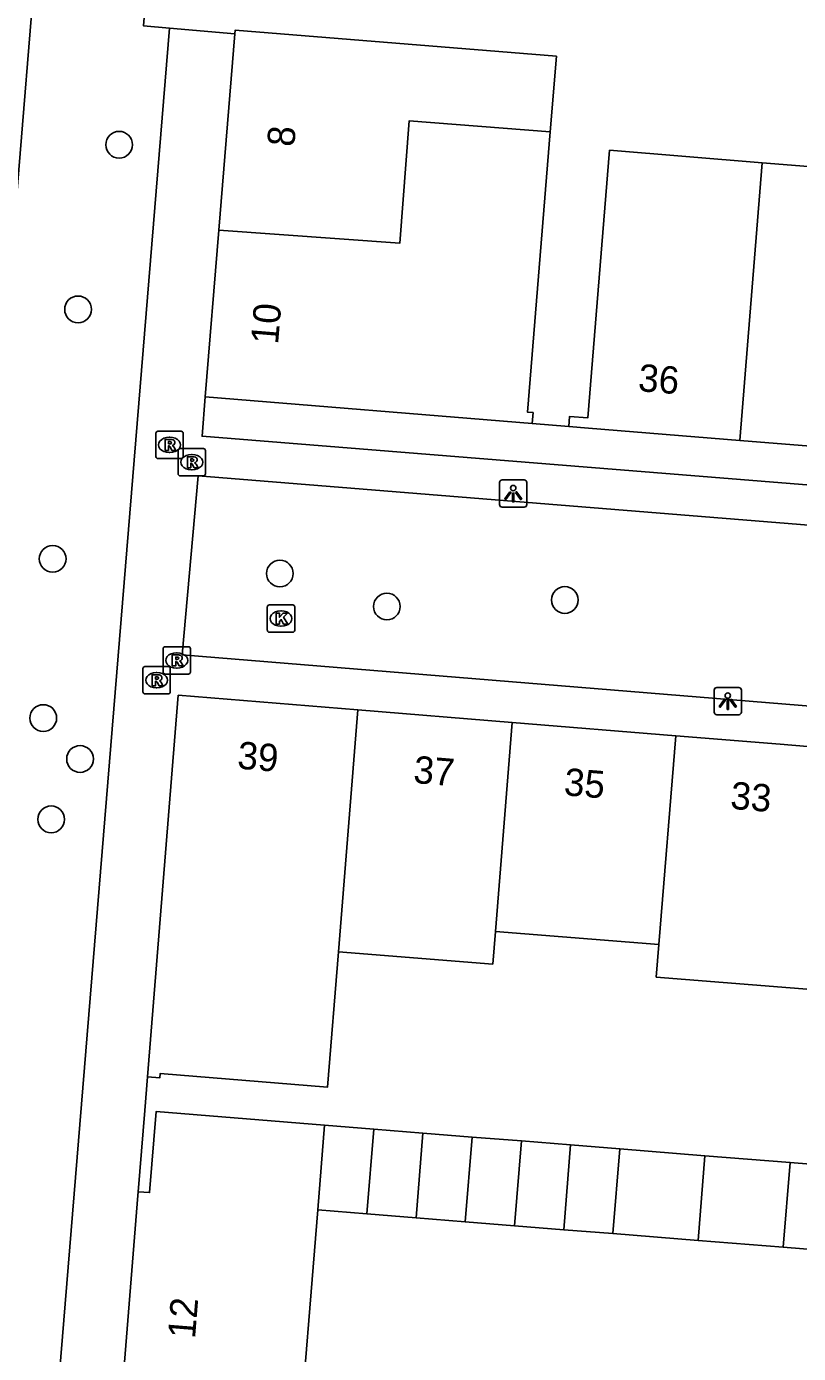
# Model space of a CAD drawing. Extents: x 159961 to 160856, y 382704 to 383353.
# Drawn here: x 160457.06 to 160485.3, y 383225.38 to 383273.91 of the extents above; entities that cross this region are included whole.
import ezdxf

# ---------------------------------------------------------------- set-up
doc = ezdxf.new("R2010")
doc.units = 0
for name, color, linetype in [('IMGEO_Boom', 7, 'Continuous'), ('IMGEO_Groenvoorziening', 7, 'Continuous'), ('IMGEO_Kolk', 7, 'Continuous'), ('IMGEO_Lichtpunt', 7, 'Continuous'), ('IMGEO_Pand', 7, 'Continuous'), ('IMGEO_Pand_nummerreeks', 7, 'Continuous'), ('IMGEO_Rioolput', 7, 'Continuous'), ('IMGEO_Voetpad_open', 7, 'Continuous')]:
    doc.layers.add(name, color=color, linetype=linetype)

msp = doc.modelspace()

# ---------------------------------------------------------------- linework, layer by layer
at = {"layer": 'IMGEO_Boom'}
for centre in [(160460.45, 383269.584), (160458.948, 383263.563), (160458.019, 383254.443), (160466.33, 383253.905), (160476.753, 383252.937), (160470.244, 383252.698), (160457.674, 383248.619), (160459.02, 383247.123), (160457.964, 383244.916)]:
    msp.add_circle(centre, 0.489, dxfattribs=at)
at = {"layer": 'IMGEO_Groenvoorziening'}
msp.add_lwpolyline([(160464.042, 383307.463), (160461.346, 383273.927), (160462.297, 383273.845)], dxfattribs=at)
at = {"layer": 'IMGEO_Kolk'}
for p, q in [((160465.871, 383251.832), (160465.871, 383252.684)), ((160465.946, 383252.758), (160466.798, 383252.758)), ((160466.359, 383252.538), (160466.384, 383252.538)), ((160466.872, 383252.684), (160466.872, 383251.832)), ((160466.382, 383251.978), (160466.357, 383251.978)), ((160466.798, 383251.758), (160465.946, 383251.758))]:
    msp.add_line(p, q, dxfattribs=at)
for points in [[(160465.871, 383251.832), (160465.871, 383252.684)], [(160465.946, 383252.758), (160466.798, 383252.758)], [(160466.192, 383252.458), (160466.315, 383252.458), (160466.315, 383252.307), (160466.445, 383252.458), (160466.609, 383252.458), (160466.463, 383252.307), (160466.616, 383252.058), (160466.464, 383252.058), (160466.379, 383252.222), (160466.315, 383252.155), (160466.315, 383252.058), (160466.192, 383252.058), (160466.192, 383252.458)], [(160466.872, 383252.684), (160466.872, 383251.832)], [(160466.798, 383251.758), (160465.946, 383251.758)]]:
    msp.add_lwpolyline(points, dxfattribs=at)
for centre, start, end in [((160465.948, 383252.682), 91.552, 178.448), ((160465.948, 383252.682), 91.552, 178.448), ((160466.796, 383252.682), 1.552, 88.448), ((160466.796, 383252.682), 1.552, 88.448), ((160465.948, 383251.834), 181.552, 268.448), ((160465.948, 383251.834), 181.552, 268.448), ((160466.796, 383251.834), 271.552, 358.448), ((160466.796, 383251.834), 271.552, 358.448)]:
    msp.add_arc(centre, 0.0765, start, end, dxfattribs=at)
for centre, major_axis, ratio, start_param, end_param in [((160466.358, 383252.258), (-0.387, 0.002), 0.722429, 4.712389, 7.853982), ((160466.383, 383252.258), (-0.39, 0.002), 0.717154, 1.570796, 4.712389)]:
    msp.add_ellipse(centre, major_axis=major_axis, ratio=ratio, start_param=start_param, end_param=end_param, dxfattribs=at)
at = {"layer": 'IMGEO_Lichtpunt'}
for p, q in [((160474.366, 383257.232), (160474.366, 383256.425)), ((160474.366, 383257.232), (160474.366, 383256.425)), ((160475.268, 383257.327), (160474.46, 383257.327)), ((160475.268, 383257.327), (160474.46, 383257.327)), ((160475.362, 383256.425), (160475.362, 383257.232)), ((160475.362, 383256.425), (160475.362, 383257.232)), ((160474.46, 383256.331), (160475.268, 383256.331)), ((160474.46, 383256.331), (160475.268, 383256.331)), ((160482.216, 383249.643), (160482.216, 383248.836)), ((160482.216, 383249.643), (160482.216, 383248.836)), ((160483.118, 383249.738), (160482.31, 383249.738)), ((160483.118, 383249.738), (160482.31, 383249.738)), ((160483.212, 383248.836), (160483.212, 383249.643)), ((160483.212, 383248.836), (160483.212, 383249.643)), ((160482.31, 383248.742), (160483.118, 383248.742)), ((160482.31, 383248.742), (160483.118, 383248.742))]:
    msp.add_line(p, q, dxfattribs=at)
for points in [[(160474.74, 383256.896), (160474.779, 383256.868), (160474.591, 383256.606), (160474.553, 383256.633), (160474.74, 383256.896)], [(160474.842, 383256.848), (160474.889, 383256.848), (160474.889, 383256.526), (160474.842, 383256.526), (160474.842, 383256.848)], [(160474.952, 383256.868), (160474.99, 383256.895), (160475.177, 383256.633), (160475.138, 383256.605), (160474.952, 383256.868)], [(160482.59, 383249.307), (160482.629, 383249.279), (160482.441, 383249.017), (160482.403, 383249.044), (160482.59, 383249.307)], [(160482.692, 383249.259), (160482.739, 383249.259), (160482.739, 383248.937), (160482.692, 383248.937), (160482.692, 383249.259)], [(160482.802, 383249.279), (160482.84, 383249.306), (160483.027, 383249.044), (160482.988, 383249.016), (160482.802, 383249.279)]]:
    msp.add_lwpolyline(points, dxfattribs=at)
for centre in [(160474.865, 383257.03), (160482.715, 383249.441)]:
    msp.add_circle(centre, 0.0994, dxfattribs=at)
for centre, start, end in [((160474.46, 383257.232), 90, 180), ((160474.46, 383257.232), 90, 180), ((160475.268, 383257.232), 0, 90), ((160475.268, 383257.232), 0, 90), ((160474.46, 383256.425), 180, 270), ((160474.46, 383256.425), 180, 270), ((160475.268, 383256.425), 270, 0), ((160475.268, 383256.425), 270, 360), ((160482.31, 383249.643), 90, 180), ((160482.31, 383249.643), 90, 180), ((160483.118, 383249.643), 0, 90), ((160483.118, 383249.643), 0, 90), ((160482.31, 383248.836), 180, 270), ((160482.31, 383248.836), 180, 270), ((160483.118, 383248.836), 270, 0), ((160483.118, 383248.836), 270, 360)]:
    msp.add_arc(centre, 0.0946, start, end, dxfattribs=at)
at = {"layer": 'IMGEO_Pand'}
for points in [[(160476.221, 383270.055), (160476.447, 383272.82), (160464.699, 383273.78), (160464.687, 383273.638)], [(160464.098, 383266.456), (160464.687, 383273.638)], [(160464.098, 383266.456), (160470.712, 383265.983), (160471.056, 383270.453), (160476.221, 383270.055)], [(160476.221, 383270.055), (160475.382, 383259.807), (160475.592, 383259.789), (160475.559, 383259.386)], [(160483.967, 383268.925), (160478.392, 383269.381), (160477.592, 383259.596), (160476.925, 383259.65), (160476.894, 383259.277)], [(160483.967, 383268.925), (160483.152, 383258.771)], [(160489.234, 383263.818), (160486.489, 383264.043), (160486.819, 383268.078), (160486.869, 383268.688), (160483.967, 383268.925)], [(160463.599, 383260.364), (160464.098, 383266.456)], [(160475.559, 383259.386), (160463.599, 383260.364)], [(160483.152, 383258.771), (160477.62, 383259.217), (160476.894, 383259.277)], [(160488.793, 383258.315), (160483.152, 383258.771)], [(160461.488, 383235.496), (160462.611, 383249.456), (160469.183, 383248.92)], [(160469.183, 383248.92), (160468.472, 383240.075)], [(160469.183, 383248.92), (160474.826, 383248.46)], [(160474.826, 383248.46), (160474.213, 383240.817)], [(160474.826, 383248.46), (160480.808, 383247.972)], [(160480.192, 383240.336), (160480.808, 383247.972)], [(160480.808, 383247.972), (160484.628, 383247.66), (160486.776, 383247.485)], [(160474.213, 383240.817), (160474.117, 383239.621), (160468.472, 383240.075)], [(160480.192, 383240.336), (160474.213, 383240.817)], [(160486.167, 383239.856), (160486.072, 383238.666), (160480.096, 383239.146), (160480.192, 383240.336)], [(160468.472, 383240.075), (160468.074, 383235.127), (160461.947, 383235.619), (160461.934, 383235.46), (160461.488, 383235.496)], [(160461.151, 383231.299), (160461.564, 383231.266), (160461.802, 383234.231), (160467.962, 383233.736)], [(160467.713, 383230.633), (160467.962, 383233.736)], [(160467.962, 383233.736), (160469.762, 383233.588)], [(160469.513, 383230.486), (160469.762, 383233.588)], [(160469.762, 383233.588), (160471.562, 383233.444)], [(160471.313, 383230.341), (160471.562, 383233.444)], [(160471.562, 383233.444), (160473.363, 383233.299)], [(160473.363, 383233.299), (160473.113, 383230.196)], [(160473.363, 383233.299), (160475.163, 383233.155)], [(160475.163, 383233.155), (160474.914, 383230.051)], [(160475.163, 383233.155), (160476.963, 383233.011)], [(160476.714, 383229.911), (160476.963, 383233.011)], [(160476.963, 383233.011), (160478.763, 383232.867)], [(160478.763, 383232.867), (160478.515, 383229.771)], [(160478.763, 383232.867), (160481.88, 383232.614)], [(160481.88, 383232.614), (160481.629, 383229.52)], [(160481.88, 383232.614), (160484.996, 383232.362)], [(160484.996, 383232.362), (160484.746, 383229.269)], [(160484.996, 383232.362), (160488.113, 383232.109)], [(160460.405, 383222.025), (160461.14, 383231.161), (160461.151, 383231.299)], [(160467.713, 383230.633), (160466.978, 383221.493)], [(160469.513, 383230.486), (160467.713, 383230.633)], [(160471.313, 383230.341), (160469.513, 383230.486)], [(160473.113, 383230.196), (160471.313, 383230.341)], [(160474.914, 383230.051), (160473.113, 383230.196)], [(160476.714, 383229.911), (160474.914, 383230.051)], [(160478.515, 383229.771), (160476.714, 383229.911)], [(160481.629, 383229.52), (160478.515, 383229.771)], [(160484.746, 383229.269), (160481.629, 383229.52)], [(160487.862, 383229.019), (160484.746, 383229.269)]]:
    msp.add_lwpolyline(points, dxfattribs=at)
at = {"layer": 'IMGEO_Rioolput'}
for p, q in [((160461.792, 383258.182), (160461.792, 383259.034)), ((160461.867, 383259.108), (160462.719, 383259.108)), ((160462.28, 383258.888), (160462.305, 383258.888)), ((160462.793, 383259.034), (160462.793, 383258.182)), ((160462.303, 383258.328), (160462.278, 383258.328)), ((160462.608, 383257.55), (160462.608, 383258.402)), ((160462.683, 383258.476), (160463.535, 383258.476)), ((160463.096, 383258.256), (160463.121, 383258.256)), ((160463.609, 383258.402), (160463.609, 383257.55)), ((160462.719, 383258.108), (160461.867, 383258.108)), ((160463.119, 383257.696), (160463.094, 383257.696)), ((160463.535, 383257.476), (160462.683, 383257.476)), ((160462.058, 383250.302), (160462.058, 383251.154)), ((160462.133, 383251.228), (160462.985, 383251.228)), ((160462.546, 383251.008), (160462.571, 383251.008)), ((160463.059, 383251.154), (160463.059, 383250.302)), ((160461.321, 383249.578), (160461.321, 383250.43)), ((160461.396, 383250.504), (160462.248, 383250.504)), ((160462.322, 383250.43), (160462.322, 383249.578)), ((160462.569, 383250.448), (160462.544, 383250.448)), ((160461.809, 383250.284), (160461.834, 383250.284)), ((160462.985, 383250.228), (160462.133, 383250.228)), ((160462.248, 383249.504), (160461.396, 383249.504)), ((160461.832, 383249.724), (160461.807, 383249.724))]:
    msp.add_line(p, q, dxfattribs=at)
for points in [[(160461.792, 383258.182), (160461.792, 383259.034)], [(160461.867, 383259.108), (160462.719, 383259.108)], [(160462.381, 383258.806), (160462.129, 383258.808), (160462.129, 383258.408)], [(160462.307, 383258.727), (160462.253, 383258.727), (160462.253, 383258.646)], [(160462.793, 383259.034), (160462.793, 383258.182)], [(160462.129, 383258.408), (160462.253, 383258.408), (160462.253, 383258.57), (160462.264, 383258.57)], [(160462.253, 383258.646), (160462.305, 383258.646)], [(160462.311, 383258.541), (160462.382, 383258.408), (160462.522, 383258.408), (160462.457, 383258.534)], [(160462.608, 383257.55), (160462.608, 383258.402)], [(160462.683, 383258.476), (160463.535, 383258.476)], [(160463.197, 383258.174), (160462.945, 383258.176), (160462.945, 383257.776)], [(160463.609, 383258.402), (160463.609, 383257.55)], [(160462.719, 383258.108), (160461.867, 383258.108)], [(160462.945, 383257.776), (160463.069, 383257.776), (160463.069, 383257.938), (160463.08, 383257.938)], [(160463.123, 383258.095), (160463.069, 383258.095), (160463.069, 383258.014)], [(160463.069, 383258.014), (160463.121, 383258.014)], [(160463.127, 383257.909), (160463.198, 383257.776), (160463.338, 383257.776), (160463.273, 383257.902)], [(160463.535, 383257.476), (160462.683, 383257.476)], [(160462.058, 383250.302), (160462.058, 383251.154)], [(160462.133, 383251.228), (160462.985, 383251.228)], [(160462.647, 383250.926), (160462.395, 383250.928), (160462.395, 383250.528)], [(160463.059, 383251.154), (160463.059, 383250.302)], [(160461.321, 383249.578), (160461.321, 383250.43)], [(160461.396, 383250.504), (160462.248, 383250.504)], [(160462.322, 383250.43), (160462.322, 383249.578)], [(160462.395, 383250.528), (160462.519, 383250.528), (160462.519, 383250.69), (160462.53, 383250.69)], [(160462.573, 383250.847), (160462.519, 383250.847), (160462.519, 383250.766)], [(160462.519, 383250.766), (160462.571, 383250.766)], [(160462.577, 383250.661), (160462.648, 383250.528), (160462.788, 383250.528), (160462.723, 383250.654)], [(160461.91, 383250.202), (160461.658, 383250.204), (160461.658, 383249.804)], [(160461.658, 383249.804), (160461.782, 383249.804), (160461.782, 383249.966), (160461.793, 383249.966)], [(160461.836, 383250.123), (160461.782, 383250.123), (160461.782, 383250.042)], [(160461.782, 383250.042), (160461.834, 383250.042)], [(160461.84, 383249.937), (160461.911, 383249.804), (160462.051, 383249.804), (160461.986, 383249.93)], [(160462.985, 383250.228), (160462.133, 383250.228)], [(160462.248, 383249.504), (160461.396, 383249.504)]]:
    msp.add_lwpolyline(points, dxfattribs=at)
for centre, radius, start, end in [((160461.869, 383259.032), 0.0765, 91.552, 178.448), ((160461.869, 383259.032), 0.0765, 91.552, 178.448), ((160462.313, 383258.631), 0.0964, 77.0061, 93.1865), ((160462.327, 383258.688), 0.0378, 276.6634, 79.6772), ((160462.38, 383258.696), 0.109, 350.3612, 89.416), ((160462.378, 383258.696), 0.112, 277.5842, 350.9817), ((160462.717, 383259.032), 0.0765, 1.552, 88.448), ((160462.717, 383259.032), 0.0765, 1.552, 88.448), ((160461.869, 383258.184), 0.0765, 181.552, 268.448), ((160461.869, 383258.184), 0.0765, 181.552, 268.448), ((160462.263, 383258.517), 0.0533, 26.0293, 88.6989), ((160462.289, 383258.835), 0.19, 274.7715, 282.9687), ((160462.362, 383258.481), 0.108, 29.5134, 73.7905), ((160462.685, 383258.4), 0.0765, 91.552, 178.448), ((160462.685, 383258.4), 0.0765, 91.552, 178.448), ((160462.717, 383258.184), 0.0765, 271.552, 358.448), ((160462.717, 383258.184), 0.0765, 271.552, 358.448), ((160463.196, 383258.064), 0.109, 350.3612, 89.416), ((160463.533, 383258.4), 0.0765, 1.552, 88.448), ((160463.533, 383258.4), 0.0765, 1.552, 88.448), ((160463.079, 383257.885), 0.0533, 26.0293, 88.6989), ((160463.105, 383258.203), 0.19, 274.7715, 282.9687), ((160463.129, 383257.999), 0.0964, 77.0061, 93.1865), ((160463.143, 383258.056), 0.0378, 276.6634, 79.6772), ((160463.194, 383258.064), 0.112, 277.5842, 350.9817), ((160463.178, 383257.849), 0.108, 29.5134, 73.7905), ((160462.685, 383257.552), 0.0765, 181.552, 268.448), ((160462.685, 383257.552), 0.0765, 181.552, 268.448), ((160463.533, 383257.552), 0.0765, 271.552, 358.448), ((160463.533, 383257.552), 0.0765, 271.552, 358.448), ((160462.135, 383251.152), 0.0765, 91.552, 178.448), ((160462.135, 383251.152), 0.0765, 91.552, 178.448), ((160462.646, 383250.816), 0.109, 350.3612, 89.416), ((160462.983, 383251.152), 0.0765, 1.552, 88.448), ((160462.983, 383251.152), 0.0765, 1.552, 88.448), ((160461.398, 383250.428), 0.0765, 91.552, 178.448), ((160461.398, 383250.428), 0.0765, 91.552, 178.448), ((160462.246, 383250.428), 0.0765, 1.552, 88.448), ((160462.246, 383250.428), 0.0765, 1.552, 88.448), ((160462.529, 383250.637), 0.0533, 26.0293, 88.6989), ((160462.555, 383250.955), 0.19, 274.7715, 282.9687), ((160462.579, 383250.751), 0.0964, 77.0061, 93.1865), ((160462.593, 383250.808), 0.0378, 276.6634, 79.6772), ((160462.644, 383250.816), 0.112, 277.5842, 350.9817), ((160462.628, 383250.601), 0.108, 29.5134, 73.7905), ((160461.792, 383249.913), 0.0533, 26.0293, 88.6989), ((160461.818, 383250.231), 0.19, 274.7715, 282.9687), ((160461.842, 383250.027), 0.0964, 77.0061, 93.1865), ((160461.856, 383250.084), 0.0378, 276.6634, 79.6772), ((160461.909, 383250.092), 0.109, 350.3612, 89.416), ((160461.907, 383250.092), 0.112, 277.5842, 350.9817), ((160461.891, 383249.877), 0.108, 29.5134, 73.7905), ((160462.135, 383250.304), 0.0765, 181.552, 268.448), ((160462.135, 383250.304), 0.0765, 181.552, 268.448), ((160462.983, 383250.304), 0.0765, 271.552, 358.448), ((160462.983, 383250.304), 0.0765, 271.552, 358.448), ((160461.398, 383249.58), 0.0765, 181.552, 268.448), ((160461.398, 383249.58), 0.0765, 181.552, 268.448), ((160462.246, 383249.58), 0.0765, 271.552, 358.448), ((160462.246, 383249.58), 0.0765, 271.552, 358.448)]:
    msp.add_arc(centre, radius, start, end, dxfattribs=at)
for centre, major_axis, ratio, start_param, end_param in [((160462.279, 383258.608), (-0.387, 0.002), 0.722429, 4.712389, 7.853982), ((160462.304, 383258.608), (-0.39, 0.002), 0.717154, 1.570796, 4.712389), ((160463.095, 383257.976), (-0.387, 0.002), 0.722429, 4.712389, 7.853982), ((160463.12, 383257.976), (-0.39, 0.002), 0.717154, 1.570796, 4.712389), ((160462.545, 383250.728), (-0.387, 0.002), 0.722429, 4.712389, 7.853982), ((160462.57, 383250.728), (-0.39, 0.002), 0.717154, 1.570796, 4.712389), ((160461.808, 383250.004), (-0.387, 0.002), 0.722429, 4.712389, 7.853982), ((160461.833, 383250.004), (-0.39, 0.002), 0.717154, 1.570796, 4.712389)]:
    msp.add_ellipse(centre, major_axis=major_axis, ratio=ratio, start_param=start_param, end_param=end_param, dxfattribs=at)
at = {"layer": 'IMGEO_Voetpad_open'}
for points in [[(160452.266, 383213.376), (160452.763, 383219.455), (160459.993, 383308.019)], [(160462.297, 383273.845), (160457.086, 383210.211)], [(160464.687, 383273.638), (160462.297, 383273.845)], [(160463.599, 383260.364), (160463.483, 383258.927), (160513.315, 383254.922), (160543.34, 383252.481), (160582.981, 383249.253)], [(160476.894, 383259.277), (160475.559, 383259.386)], [(160462.759, 383250.932), (160463.344, 383257.475), (160511.782, 383253.559), (160511.244, 383246.974), (160462.759, 383250.932)], [(160461.488, 383235.496), (160461.389, 383234.265), (160461.151, 383231.299)]]:
    msp.add_lwpolyline(points, dxfattribs=at)

# ---------------------------------------------------------------- texts
at = {"layer": 'IMGEO_Pand_nummerreeks'}
for s, rotation, p in [('8', 85.3134, (160466.855, 383269.489)), ('10', 85.3134, (160466.263, 383262.262)), ('36', 355.3877, (160479.412, 383260.578)), ('39', 355.3361, (160464.751, 383246.773)), ('37', 355.3419, (160471.191, 383246.248)), ('35', 355.3361, (160476.697, 383245.799)), ('33', 355.3304, (160482.785, 383245.303)), ('12', 85.3994, (160463.225, 383225.903))]:
    msp.add_text(s, height=1, rotation=rotation, dxfattribs=at).set_placement(p)

doc.saveas('drawing.dxf')
